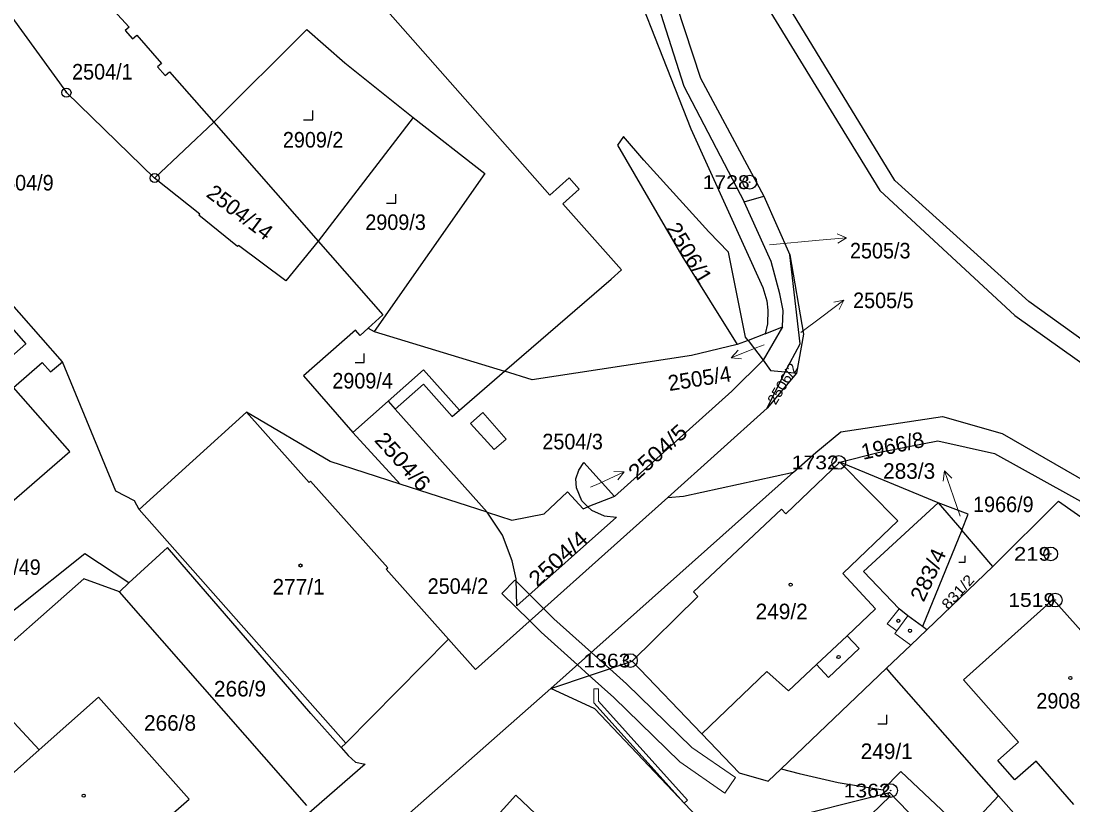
# Model space of a CAD drawing. Extents: x -679733 to -673243, y -1075091 to -1066557.
# Drawn here: x -676265.6 to -676150.8, y -1072003.8 to -1071918.1 of the extents above; entities that cross this region are included whole.
import ezdxf
from ezdxf.enums import TextEntityAlignment as Align

# ---------------------------------------------------------------- set-up
doc = ezdxf.new("R2010")
doc.units = 0
doc.header["$LTSCALE"] = 0.68
for name, color, linetype, lineweight in [('1', 7, 'Continuous', 25), ('13', 7, 'Continuous', 13), ('3', 7, 'Continuous', 25), ('4', 7, 'Continuous', 13), ('5', 7, 'Continuous', 25), ('7', 7, 'Continuous', 13), ('8', 7, 'Continuous', 25)]:
    doc.layers.add(name, color=color, linetype=linetype, lineweight=lineweight)
doc.layers.add('2', color=7, linetype='Continuous')

msp = doc.modelspace()

# ---------------------------------------------------------------- linework, layer by layer
at = {"layer": '1'}
for p, q in [((-676261.1, -1071955.35), (-676292.99, -1071919.16)), ((-676244.6, -1071929.19), (-676233.19, -1071942.19)), ((-676222.83, -1071928.67), (-676233.19, -1071942.19)), ((-676186.7, -1071937.9), (-676184.56, -1071937.27)), ((-676184.56, -1071937.27), (-676181.72, -1071943.69)), ((-676227.73, -1071951.67), (-676227.09, -1071952.06)), ((-676182.49, -1071951.53), (-676184.63, -1071955.2)), ((-676186.26, -1071953.03), (-676187.44, -1071953.46)), ((-676184.17, -1071960.43), (-676182.21, -1071956.47)), ((-676182.21, -1071956.47), (-676180.99, -1071956.61)), ((-676224.78, -1071960.53), (-676214.75, -1071971.79)), ((-676229.4, -1071963.07), (-676224.25, -1071968.72)), ((-676200.85, -1071970.07), (-676203.75, -1071971.21)), ((-676165.5, -1071970.75), (-676162.94, -1071973.74)), ((-676234.44, -1072003.82), (-676254.89, -1071980.47)), ((-676171.16, -1071988.83), (-676182.64, -1071999.81))]:
    msp.add_line(p, q, dxfattribs=at)
for points in [[(-676099.38, -1071590.43), (-676125.1, -1071603.36), (-676134.03, -1071611.63), (-676132.28, -1071638.9), (-676113.31, -1071708.7), (-676111.17, -1071722.51), (-676112.16, -1071739.84), (-676114.63, -1071749.43), (-676121.41, -1071764.03), (-676135.15, -1071783.33), (-676142.46, -1071792.76), (-676166.36, -1071822.04), (-676175.39, -1071833.12), (-676182.45, -1071844.4), (-676187.2, -1071855.01), (-676191.45, -1071871.27), (-676192.51, -1071884.43), (-676191.2, -1071899.37), (-676183.88, -1071917.06), (-676171.89, -1071936.65), (-676157.14, -1071950.29), (-676143.77, -1071959.8), (-676108.24, -1071982.64), (-676103.47, -1071979.82)], [(-676137.35, -1071957.74), (-676142.3, -1071958.36), (-676155.61, -1071948.79), (-676170.23, -1071935.55), (-676182.22, -1071915.93), (-676189.31, -1071898.82), (-676190.52, -1071884.65), (-676189.49, -1071871.47), (-676185.21, -1071855.48), (-676180.3, -1071844.64), (-676174.29, -1071835.37), (-676172.03, -1071834.46)], [(-676200.03, -1071859.2), (-676201.25, -1071869.53), (-676202.55, -1071884.32), (-676201.11, -1071900.72), (-676193.28, -1071925.25), (-676186.7, -1071937.9)], [(-676198.56, -1071862.46), (-676199.27, -1071869.68), (-676200.26, -1071884.85), (-676199.27, -1071900.55), (-676191.45, -1071924.38), (-676184.56, -1071937.27)], [(-676227.08, -1071872.34), (-676226.86, -1071873.32), (-676225.29, -1071874.56), (-676224.35, -1071874.89), (-676222.83, -1071874.93), (-676221.84, -1071874.67), (-676220.94, -1071874.24), (-676216.81, -1071871.39), (-676205.41, -1071888.05), (-676204.87, -1071888.91), (-676204.42, -1071889.82), (-676203.93, -1071891.77), (-676201.63, -1071906.65), (-676192.52, -1071929.9), (-676184.66, -1071947.23), (-676184.22, -1071948.69), (-676184.11, -1071949.73), (-676184.14, -1071951.2), (-676184.39, -1071952.29), (-676182.49, -1071951.53)], [(-676212.87, -1071956.4), (-676201.2, -1071946.34), (-676200.07, -1071945.3), (-676206.47, -1071938.1), (-676204.7, -1071936.5), (-676205.81, -1071935.25), (-676207.9, -1071937.16), (-676228.58, -1071913.66), (-676225.33, -1071910.89), (-676233.96, -1071901.19), (-676236.8, -1071903.68), (-676241.2, -1071898.74), (-676242.19, -1071899.63), (-676258.77, -1071914.06)], [(-676269.62, -1071912.9), (-676269.95, -1071913.15), (-676260.68, -1071925.96), (-676251.05, -1071935.29), (-676244.6, -1071929.19)], [(-676258.77, -1071914.06), (-676258.43, -1071914.45), (-676258.05, -1071914.18), (-676253.84, -1071918.81), (-676254.27, -1071919.19), (-676253.48, -1071920.09), (-676253, -1071919.67), (-676250.29, -1071922.77), (-676250.74, -1071923.16), (-676249.91, -1071924.1), (-676249.43, -1071923.68), (-676244.6, -1071929.19)], [(-676244.6, -1071929.19), (-676234.45, -1071919.06), (-676230.27, -1071922.71), (-676222.83, -1071928.67)], [(-676222.83, -1071928.67), (-676214.99, -1071934.79), (-676227.09, -1071952.06), (-676212.87, -1071956.4)], [(-676186.26, -1071953.03), (-676186.53, -1071952.67), (-676188.41, -1071943.4), (-676190.56, -1071941.18), (-676197.63, -1071933.34), (-676199.86, -1071930.77), (-676200.53, -1071931.71), (-676193.49, -1071943.78), (-676187.44, -1071953.46)], [(-676233.19, -1071942.19), (-676236.74, -1071946.52), (-676241.9, -1071942.64), (-676241.99, -1071942.76), (-676246.23, -1071939.35), (-676246.13, -1071939.22), (-676251.05, -1071935.29)], [(-676182.49, -1071951.53), (-676182.43, -1071949.77), (-676182.78, -1071947.92), (-676183.73, -1071944.39), (-676186.7, -1071937.9)], [(-676278.3, -1071944.66), (-676275.2, -1071941.94), (-676265.12, -1071953.38), (-676268.24, -1071956.12)], [(-676233.19, -1071942.19), (-676226.13, -1071950.24), (-676227.73, -1071951.67)], [(-676181.72, -1071943.69), (-676180.21, -1071952.35), (-676180.99, -1071956.61), (-676184.17, -1071960.43), (-676195.03, -1071970.17)], [(-676182.21, -1071956.47), (-676180.56, -1071953.4), (-676181.72, -1071943.69)], [(-676276.37, -1071966.81), (-676270.27, -1071973.78), (-676260.32, -1071965.15), (-676266.45, -1071958.17), (-676268.24, -1071956.12), (-676272.29, -1071951.51)], [(-676227.73, -1071951.67), (-676228.63, -1071952.47), (-676229.14, -1071951.9), (-676234.8, -1071956.91), (-676229.4, -1071963.07)], [(-676184.39, -1071952.29), (-676186.26, -1071953.03), (-676184.63, -1071955.2)], [(-676187.44, -1071953.46), (-676192.44, -1071954.68), (-676209.85, -1071957.32), (-676212.87, -1071956.4)], [(-676266.45, -1071958.17), (-676263.32, -1071955.43), (-676262.41, -1071956.46), (-676261.1, -1071955.35)], [(-676252.73, -1071971.48), (-676253.26, -1071970.55), (-676255.28, -1071969.49), (-676261.1, -1071955.35)], [(-676184.63, -1071955.2), (-676188.02, -1071958.58), (-676200.85, -1071970.07)], [(-676184.63, -1071955.2), (-676183.8, -1071956.3), (-676182.21, -1071956.47)], [(-676224.78, -1071960.53), (-676221.69, -1071957.8), (-676218.56, -1071961.34), (-676217.78, -1071960.65), (-676212.87, -1071956.4)], [(-676229.4, -1071963.07), (-676225.56, -1071959.65), (-676224.78, -1071960.53)], [(-676241.02, -1071960.86), (-676252.73, -1071971.48), (-676230.19, -1071997.01)], [(-676218.96, -1071985.64), (-676225.76, -1071978), (-676225.61, -1071977.87), (-676234.03, -1071968.41), (-676234.18, -1071968.55), (-676241.02, -1071960.86)], [(-676224.25, -1071968.72), (-676231.89, -1071966.26), (-676241.02, -1071960.86)], [(-676181.29, -1071967.43), (-676178.87, -1071965.27), (-676176.14, -1071963), (-676165.05, -1071961.35), (-676158.51, -1071963.18), (-676144.61, -1071971.21), (-676109.04, -1071997.86), (-676095.58, -1072011.31), (-676095.52, -1072014.03)], [(-676176.23, -1071966.34), (-676172.05, -1071965.28), (-676165.55, -1071964.01), (-676159.36, -1071965.37), (-676145.88, -1071972.85), (-676135.94, -1071980.4), (-676122.4, -1071991.65)], [(-676181.29, -1071967.43), (-676207.78, -1071991.04), (-676198.9, -1071988.05)], [(-676203.75, -1071971.21), (-676204.43, -1071970.53), (-676205, -1071969.14), (-676205.06, -1071968.15), (-676204.75, -1071967.2), (-676204.19, -1071966.36), (-676200.85, -1071970.07)], [(-676176.23, -1071966.34), (-676182.14, -1071971.98), (-676182.62, -1071971.47), (-676192.22, -1071980.47), (-676191.74, -1071980.98), (-676198.9, -1071988.05)], [(-676195.03, -1071970.17), (-676193.32, -1071970.02), (-676181.29, -1071967.43)], [(-676167.23, -1071984.27), (-676168.82, -1071983.1), (-676169.77, -1071982.33), (-676173.65, -1071978.26), (-676165.5, -1071970.75), (-676176.23, -1071966.34)], [(-676203.75, -1071971.21), (-676203.37, -1071971.58), (-676201.99, -1071972.2), (-676200.64, -1071972.33), (-676211.51, -1071982.01), (-676211.6, -1071979.05), (-676212.01, -1071977.09), (-676213.08, -1071974.28), (-676214.75, -1071971.79), (-676224.25, -1071968.72)], [(-676214.75, -1071971.79), (-676212.04, -1071972.66), (-676208.54, -1071971.95), (-676205.97, -1071969.57), (-676204.27, -1071971.41), (-676203.75, -1071971.21)], [(-676195.03, -1071970.17), (-676216.02, -1071988.98), (-676218.96, -1071985.64), (-676230.19, -1071997.01), (-676230.67, -1071997.5)], [(-676162.94, -1071973.74), (-676162.23, -1071971.99), (-676165.5, -1071970.75)], [(-676159.54, -1071977.73), (-676152.36, -1071970.58), (-676137.36, -1071981.15), (-676135.77, -1071982.32), (-676122.4, -1071991.65)], [(-676166.75, -1071984.62), (-676159.54, -1071977.73), (-676162.94, -1071973.74), (-676167.23, -1071984.27)], [(-676253.86, -1071979.52), (-676258.66, -1071976.34), (-676273.47, -1071988.14)], [(-676230.67, -1071997.5), (-676234, -1071993.76), (-676249.65, -1071975.66), (-676253.86, -1071979.52), (-676254.89, -1071980.47)], [(-676254.89, -1071980.47), (-676258.79, -1071979.07), (-676271, -1071989.84), (-676263.67, -1071997.76)], [(-676150.69, -1072003.71), (-676154.83, -1071998.97), (-676157.16, -1072001.02), (-676159.01, -1071998.92), (-676156.73, -1071996.9), (-676162.76, -1071990.09), (-676152.95, -1071981.31), (-676140.79, -1071994.95), (-676128.86, -1072008.55)], [(-676171.16, -1071988.83), (-676168.51, -1071986.3), (-676166.75, -1071984.62), (-676167.23, -1071984.27)], [(-676198.9, -1071988.05), (-676191.3, -1071996), (-676187.23, -1072000.26), (-676184.08, -1072001.18), (-676182.64, -1071999.81)], [(-676158.94, -1072002.75), (-676170.56, -1071989.52), (-676171.16, -1071988.83)], [(-676259.54, -1072039.89), (-676259.93, -1072037.81), (-676259.05, -1072036.28), (-676207.78, -1071991.04)], [(-676237.98, -1072058.25), (-676230.05, -1072050.34), (-676229.58, -1072042.66), (-676204.57, -1072019.81), (-676201.14, -1072018.7), (-676196.79, -1072017.28), (-676191.41, -1072012.1), (-676191.22, -1072005.71), (-676202.98, -1071993.28), (-676207.78, -1071991.04)], [(-676253.97, -1072008.98), (-676247.27, -1072003.13), (-676257.17, -1071991.98), (-676263.67, -1071997.76)], [(-676263.67, -1071997.76), (-676266.03, -1071999.86), (-676270.68, -1072004)], [(-676230.67, -1071997.5), (-676229.92, -1071998.37), (-676229.11, -1071999.1), (-676228.07, -1071999.29), (-676234.47, -1072004.88)], [(-676182.64, -1071999.81), (-676180.68, -1072000.34), (-676176.44, -1072001.3), (-676171.57, -1072002.12), (-676169.59, -1072000.11), (-676162.6, -1072006.7), (-676158.94, -1072002.75)], [(-676215.71, -1072050.56), (-676216.76, -1072040.4), (-676183.3, -1072005.53), (-676170.81, -1072002.39)], [(-676170.81, -1072002.39), (-676171.01, -1072002.57), (-676170.77, -1072002.82), (-676175.91, -1072007.78), (-676176.12, -1072007.56), (-676178.74, -1072010.08), (-676178.53, -1072010.3), (-676183.69, -1072015.28)], [(-676170.81, -1072002.39), (-676161.64, -1072011.91), (-676161.83, -1072012.09), (-676162.08, -1072011.84), (-676172.43, -1072021.81)], [(-676157.34, -1072012.31), (-676154.21, -1072008.13), (-676158.94, -1072002.75)]]:
    msp.add_lwpolyline(points, dxfattribs=at)
msp.add_lwpolyline([(-676203.81, -1072010.13), (-676212.29, -1072019.53), (-676216.23, -1072016.21), (-676216.48, -1072016.36), (-676220.39, -1072012.43), (-676211.63, -1072002.7)], close=True, dxfattribs=at)
at = {"layer": '13'}
for points in [[(-676199.52, -1071990.54), (-676201.37, -1071988.88), (-676203.36, -1071987.1), (-676207.46, -1071983.42), (-676208.58, -1071982.31), (-676210.13, -1071980.78), (-676211.59, -1071979.33), (-676211.72, -1071979.2), (-676213.16, -1071980.65), (-676210.1, -1071983.67), (-676208.86, -1071984.9), (-676204.89, -1071988.47), (-676203.6, -1071989.63), (-676200.92, -1071992.04), (-676193.71, -1071999.05), (-676188.81, -1072002.46), (-676187.65, -1072000.78), (-676192.41, -1071997.47)], [(-676203.11, -1071992.62), (-676193.24, -1072003.57), (-676192.88, -1072003.24), (-676202.61, -1071992.42), (-676202.61, -1071991.09), (-676203.11, -1071991.09)]]:
    msp.add_lwpolyline(points, close=True, dxfattribs=at)
at = {"layer": '3'}
for points in [[(-676234.791, -1071928.92), (-676233.79, -1071928.92), (-676233.79, -1071927.92)], [(-676225.731, -1071938.05), (-676224.73, -1071938.05), (-676224.73, -1071937.05)], [(-676229.161, -1071955.44), (-676228.16, -1071955.44), (-676228.16, -1071954.44)], [(-676163.251, -1071977.24), (-676162.58, -1071977.24), (-676162.58, -1071976.57)], [(-676172.111, -1071994.91), (-676171.11, -1071994.91), (-676171.11, -1071993.91)]]:
    msp.add_lwpolyline(points, dxfattribs=at)
at = {"layer": '4'}
for p, q in [((-676221.69, -1071956.23), (-676225.56, -1071959.65)), ((-676217.78, -1071960.65), (-676221.69, -1071956.23)), ((-676216.56, -1071962.09), (-676215.23, -1071960.9)), ((-676215.23, -1071960.9), (-676212.66, -1071963.8)), ((-676214, -1071964.95), (-676216.56, -1071962.09)), ((-676212.66, -1071963.8), (-676214, -1071964.95)), ((-676176.23, -1071966.34), (-676169.92, -1071972.73)), ((-676169.92, -1071972.73), (-676175.91, -1071978.47)), ((-676172.35, -1071982.35), (-676175.91, -1071978.47)), ((-676172.35, -1071982.35), (-676175.46, -1071985.28)), ((-676169.77, -1071982.33), (-676171.07, -1071983.97)), ((-676170.04, -1071984.75), (-676168.82, -1071983.1)), ((-676171.07, -1071983.97), (-676170.04, -1071984.75)), ((-676178.81, -1071988.43), (-676175.46, -1071985.28)), ((-676175.46, -1071985.28), (-676174.14, -1071986.68)), ((-676170.04, -1071984.75), (-676170.24, -1071985.02)), ((-676170.24, -1071985.02), (-676168.51, -1071986.3)), ((-676174.14, -1071986.68), (-676177.48, -1071989.83)), ((-676184.23, -1071989.17), (-676191.3, -1071996)), ((-676181.85, -1071991.3), (-676184.23, -1071989.17)), ((-676178.81, -1071988.43), (-676181.85, -1071991.3)), ((-676177.48, -1071989.83), (-676178.81, -1071988.43))]:
    msp.add_line(p, q, dxfattribs=at)
at = {"layer": '5'}
for centre in [(-676235.1268, -1071977.6092), (-676181.6168, -1071979.6992), (-676169.8668, -1071983.6492), (-676168.5868, -1071984.7392), (-676176.3868, -1071987.6092), (-676151.0768, -1071989.8992), (-676258.7968, -1072002.7492)]:
    msp.add_circle(centre, 0.175, dxfattribs=at)
at = {"layer": '7'}
for p, q in [((-676175.51, -1071941.808), (-676176.552, -1071941.397)), ((-676175.803, -1071948.644), (-676176.904, -1071948.847)), ((-676188.102, -1071954.934), (-676186.986, -1071955.023)), ((-676199.8, -1071967.372), (-676200.919, -1071967.341)), ((-676164.827, -1071967.283), (-676164.974, -1071968.392))]:
    msp.add_line(p, q, dxfattribs=at)
for points in [[(-676183.91, -1071942.57), (-676178.5, -1071942.07), (-676175.51, -1071941.808), (-676176.464, -1071942.395)], [(-676180.49, -1071952.17), (-676178.2, -1071950.45), (-676175.803, -1071948.644), (-676176.302, -1071949.647)], [(-676184.51, -1071953.49), (-676185.32, -1071953.81), (-676188.102, -1071954.934), (-676187.362, -1071954.095)], [(-676203.46, -1071969.07), (-676202.52, -1071968.64), (-676199.8, -1071967.372), (-676200.496, -1071968.249)], [(-676163.12, -1071972.22), (-676163.85, -1071970.12), (-676164.827, -1071967.283), (-676164.028, -1071968.066)]]:
    msp.add_lwpolyline(points, dxfattribs=at)
at = {"layer": '8'}
for centre, radius in [((-676260.68, -1071925.9599), 0.5), ((-676260.68, -1071925.9599), 0.0303), ((-676251.05, -1071935.2899), 0.5), ((-676251.05, -1071935.2899), 0.0303), ((-676186.09, -1071935.7398), 0.75), ((-676186.09, -1071935.7398), 0.03), ((-676176.37, -1071966.3498), 0.75), ((-676176.37, -1071966.3498), 0.03), ((-676153.22, -1071976.3398), 0.75), ((-676153.22, -1071976.3398), 0.03), ((-676152.73, -1071981.3798), 0.75), ((-676152.73, -1071981.3798), 0.03), ((-676199.11, -1071987.9898), 0.75), ((-676199.11, -1071987.9898), 0.03), ((-676170.7, -1072002.1898), 0.75), ((-676170.7, -1072002.1898), 0.03)]:
    msp.add_circle(centre, radius, dxfattribs=at)

# ---------------------------------------------------------------- texts
at = {"layer": '2', "width": 0.95}
for s, p in [('2504/1', (-676256.759, -1071924.529)), ('2909/2', (-676233.749, -1071931.96)), ('2504/9', (-676265.379, -1071936.65)), ('2909/3', (-676224.749, -1071940.96)), ('2909/4', (-676228.349, -1071958.279)), ('2504/3', (-676205.419, -1071964.92)), ('266/49', (-676266.789, -1071978.64)), ('2504/2', (-676217.939, -1071980.71))]:
    msp.add_text(s, height=1.7, dxfattribs=at).set_placement(p, align=Align.CENTER)
at = {"layer": '2'}
msp.add_text('2504/14', height=1.7, rotation=323, dxfattribs=at).set_placement((-676242.2495, -1071939.706), align=Align.CENTER)
for s, height, rotation, width, p in [('2506/1', 1.7, 301, 1.05, (-676193.4232, -1071943.9092)), ('2506/2', 1.14, 59, 1.05, (-676181.9936, -1071958.0471)), ('2504/6', 1.7, 312, 1.1, (-676224.5897, -1071966.8177)), ('2504/4', 1.7, 42, 1.1, (-676206.4313, -1071977.4897))]:
    msp.add_text(s, height=height, rotation=rotation, dxfattribs=dict(at, width=width)).set_placement(p, align=Align.CENTER)
at = {"layer": '2', "width": 0.95}
for s, p in [('2505/3', (-676175.14, -1071944.07)), ('2505/5', (-676174.8, -1071949.499)), ('1966/9', (-676161.7, -1071971.779)), ('2908/1', (-676154.79, -1071993.239))]:
    msp.add_text(s, height=1.7, dxfattribs=at).set_placement(p)
at = {"layer": '2'}
msp.add_text('2505/4', height=1.7, rotation=9, dxfattribs=at).set_placement((-676187.9989, -1071957.4697), align=Align.RIGHT)
for s, height, rotation, width, p in [('2504/5', 1.7, 42, 1.1, (-676198.401, -1071968.401)), ('283/4', 1.7, 65, 1.05, (-676167.099, -1071981.689)), ('831/2', 1.14, 48, 1.15, (-676164.406, -1071982.501))]:
    msp.add_text(s, height=height, rotation=rotation, dxfattribs=dict(at, width=width)).set_placement(p)
msp.add_text('1966/8', height=1.7, rotation=12, dxfattribs=at).set_placement((-676173.713, -1071966.071))
msp.add_text('283/3', height=1.7, dxfattribs=at).set_placement((-676165.839, -1071968.14), align=Align.RIGHT)
for s, p in [('277/1', (-676235.34, -1071980.779)), ('266/9', (-676241.73, -1071991.92)), ('266/8', (-676249.37, -1071995.65))]:
    msp.add_text(s, height=1.7, dxfattribs=at).set_placement(p, align=Align.CENTER)
for s, p in [('249/2', (-676185.44, -1071983.479)), ('249/1', (-676173.97, -1071998.749))]:
    msp.add_text(s, height=1.7, dxfattribs=at).set_placement(p)
at = {"layer": '8'}
for s, width, p in [('1728', 1.15, (-676186.089, -1071936.49)), ('1732', 1.15, (-676176.369, -1071967.1)), ('219', 1.2, (-676153.22, -1071977.09)), ('1519', 1.15, (-676152.729, -1071982.129)), ('1363', 1.15, (-676199.109, -1071988.74)), ('1362', 1.15, (-676170.699, -1072002.94))]:
    msp.add_text(s, height=1.5, dxfattribs=dict(at, width=width)).set_placement(p, align=Align.RIGHT)

doc.saveas('drawing.dxf')
